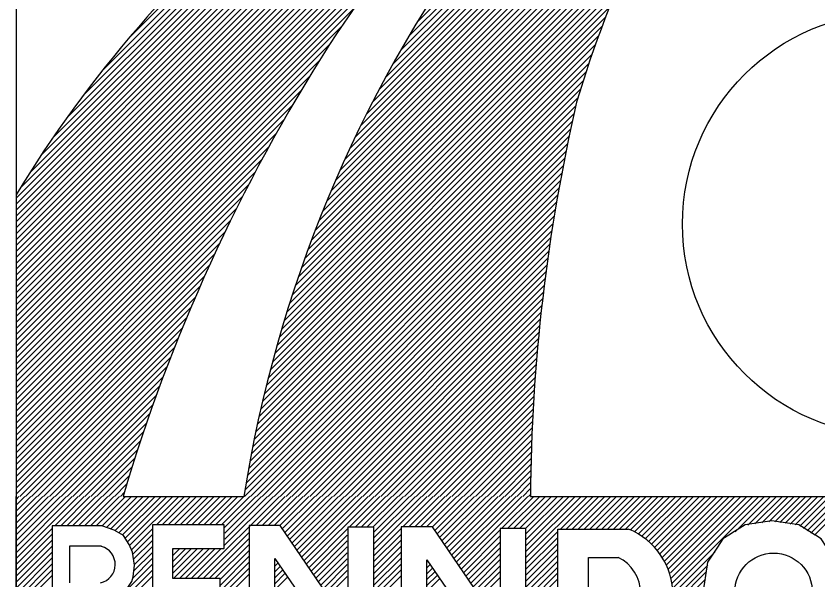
# Model space of a CAD drawing. Extents: x -12 to 6962, y -3756 to 679.
# Drawn here: x 498.28 to 511.76, y -3361.48 to -3352 of the extents above; entities that cross this region are included whole.
import ezdxf

# ---------------------------------------------------------------- set-up
doc = ezdxf.new("R2010")
doc.units = 0
doc.layers.add('Level 1', color=7, linetype='Continuous')

msp = doc.modelspace()

# ---------------------------------------------------------------- linework, layer by layer
at = {"layer": 'Level 1'}
for p, q in [((503.978, -3354.038), (513.647, -3344.369)), ((504.069, -3353.848), (513.465, -3344.452)), ((504.168, -3353.65), (513.279, -3344.539)), ((504.27, -3353.449), (513.086, -3344.632)), ((504.376, -3353.242), (512.889, -3344.73)), ((504.491, -3353.028), (512.687, -3344.832)), ((504.611, -3352.808), (512.477, -3344.943)), ((504.738, -3352.582), (512.259, -3345.061)), ((504.876, -3352.345), (512.033, -3345.187)), ((505.023, -3352.098), (511.798, -3345.323)), ((498.279, -3357.052), (509.786, -3345.545)), ((498.279, -3356.953), (509.614, -3345.618)), ((498.279, -3356.853), (509.442, -3345.691)), ((498.279, -3356.754), (509.264, -3345.769)), ((498.279, -3356.655), (509.086, -3345.847)), ((498.279, -3356.555), (508.903, -3345.931)), ((498.279, -3356.456), (508.719, -3346.016)), ((498.279, -3356.356), (508.53, -3346.105)), ((498.279, -3356.257), (508.339, -3346.197)), ((498.279, -3356.157), (508.143, -3346.293)), ((498.279, -3356.058), (507.944, -3346.393)), ((498.279, -3355.958), (507.741, -3346.497)), ((498.279, -3355.859), (507.532, -3346.607)), ((498.279, -3355.76), (507.319, -3346.719)), ((498.279, -3355.66), (507.1, -3346.84)), ((503.89, -3354.226), (511.303, -3346.813)), ((498.279, -3355.561), (506.875, -3346.965)), ((498.279, -3355.461), (506.644, -3347.096)), ((498.279, -3355.362), (506.404, -3347.237)), ((498.279, -3355.262), (506.156, -3347.385)), ((498.279, -3355.163), (505.9, -3347.543)), ((503.805, -3354.41), (510.683, -3347.533)), ((498.279, -3355.064), (505.633, -3347.71)), ((498.347, -3354.896), (505.352, -3347.891)), ((498.515, -3354.629), (505.056, -3348.088)), ((503.725, -3354.59), (510.321, -3347.994)), ((498.698, -3354.346), (504.741, -3348.304)), ((503.647, -3354.767), (510.089, -3348.326)), ((498.902, -3354.043), (504.404, -3348.542)), ((503.574, -3354.94), (509.907, -3348.607)), ((499.134, -3353.712), (504.035, -3348.811)), ((503.502, -3355.111), (509.742, -3348.871)), ((499.408, -3353.338), (503.621, -3349.125)), ((503.434, -3355.278), (509.592, -3349.12)), ((503.367, -3355.444), (509.454, -3349.358)), ((499.737, -3352.91), (503.148, -3349.498)), ((503.305, -3355.606), (509.325, -3349.586)), ((503.243, -3355.767), (509.204, -3349.807)), ((498.279, -3357.152), (505.527, -3349.904)), ((500.19, -3352.357), (502.571, -3349.976)), ((503.186, -3355.924), (509.093, -3350.017)), ((503.129, -3356.081), (508.988, -3350.222)), ((503.075, -3356.234), (508.888, -3350.422)), ((498.279, -3357.251), (504.915, -3350.615)), ((503.022, -3356.387), (508.794, -3350.615)), ((502.971, -3356.537), (508.705, -3350.803)), ((502.923, -3356.685), (508.619, -3350.988)), ((498.279, -3357.351), (504.523, -3351.107)), ((502.875, -3356.832), (508.54, -3351.167)), ((502.83, -3356.976), (508.463, -3351.343)), ((498.279, -3357.45), (504.222, -3351.508)), ((502.785, -3357.121), (508.39, -3351.515)), ((502.744, -3357.262), (508.321, -3351.684)), ((498.279, -3357.549), (503.966, -3351.863)), ((502.702, -3357.402), (508.254, -3351.851)), ((502.663, -3357.541), (508.19, -3352.014)), ((498.279, -3357.649), (503.744, -3352.185)), ((502.625, -3357.679), (508.129, -3352.175)), ((502.587, -3357.816), (508.071, -3352.332)), ((498.279, -3357.748), (503.547, -3352.48)), ((502.552, -3357.95), (508.014, -3352.488)), ((502.517, -3358.085), (507.961, -3352.641)), ((498.279, -3357.848), (503.378, -3352.749)), ((502.484, -3358.217), (507.909, -3352.793)), ((502.452, -3358.348), (507.86, -3352.941)), ((498.279, -3357.947), (503.216, -3353.01)), ((502.42, -3358.48), (507.812, -3353.088)), ((502.391, -3358.608), (507.766, -3353.233)), ((498.279, -3358.047), (503.065, -3353.261)), ((498.279, -3358.146), (502.922, -3353.503)), ((502.362, -3358.737), (507.722, -3353.377)), ((502.308, -3358.99), (507.657, -3353.641)), ((502.334, -3358.864), (507.685, -3353.513)), ((498.279, -3358.246), (502.785, -3353.74)), ((502.281, -3359.116), (507.629, -3353.769)), ((502.257, -3359.24), (507.601, -3353.896)), ((498.279, -3358.345), (502.656, -3353.969)), ((502.233, -3359.363), (507.575, -3354.022)), ((502.209, -3359.486), (507.549, -3354.147)), ((498.279, -3358.444), (502.532, -3354.192)), ((502.187, -3359.608), (507.523, -3354.272)), ((498.279, -3358.544), (502.412, -3354.411)), ((502.166, -3359.728), (507.498, -3354.396)), ((502.145, -3359.849), (507.475, -3354.519)), ((498.279, -3358.643), (502.3, -3354.623)), ((502.125, -3359.968), (507.451, -3354.643)), ((498.279, -3358.743), (502.19, -3354.832)), ((502.12, -3360.073), (507.428, -3354.765)), ((502.219, -3360.073), (507.406, -3354.886)), ((498.279, -3355.007), (498.279, -3360.073)), ((498.279, -3358.842), (502.086, -3355.036)), ((502.319, -3360.073), (507.385, -3355.007)), ((498.279, -3358.942), (501.985, -3355.236)), ((502.418, -3360.073), (507.363, -3355.128)), ((502.518, -3360.073), (507.343, -3355.247)), ((502.617, -3360.073), (507.324, -3355.366)), ((498.279, -3359.041), (501.887, -3355.433)), ((502.717, -3360.073), (507.304, -3355.485)), ((498.279, -3359.14), (501.794, -3355.626)), ((502.816, -3360.073), (507.286, -3355.603)), ((502.916, -3360.073), (507.268, -3355.72)), ((498.279, -3359.24), (501.703, -3355.816)), ((503.015, -3360.073), (507.25, -3355.837)), ((498.279, -3359.339), (501.616, -3356.002)), ((503.114, -3360.073), (507.233, -3355.954)), ((498.279, -3359.439), (501.531, -3356.187)), ((503.214, -3360.073), (507.217, -3356.069)), ((503.313, -3360.073), (507.201, -3356.185)), ((503.413, -3360.073), (507.185, -3356.3)), ((498.279, -3359.538), (501.45, -3356.368)), ((503.512, -3360.073), (507.171, -3356.414)), ((498.279, -3359.638), (501.37, -3356.547)), ((503.612, -3360.073), (507.157, -3356.528)), ((498.279, -3359.737), (501.294, -3356.723)), ((503.711, -3360.073), (507.143, -3356.641)), ((503.81, -3360.073), (507.129, -3356.754)), ((503.91, -3360.073), (507.116, -3356.866)), ((498.279, -3359.837), (501.219, -3356.897)), ((504.009, -3360.073), (507.104, -3356.978)), ((498.279, -3359.936), (501.147, -3357.069)), ((504.109, -3360.073), (507.092, -3357.09)), ((498.279, -3360.035), (501.077, -3357.238)), ((504.208, -3360.073), (507.08, -3357.201)), ((498.341, -3360.073), (501.008, -3357.406)), ((504.308, -3360.073), (507.069, -3357.311)), ((504.407, -3360.073), (507.059, -3357.421)), ((504.506, -3360.073), (507.048, -3357.531)), ((498.441, -3360.073), (500.943, -3357.571)), ((504.606, -3360.073), (507.038, -3357.64)), ((498.54, -3360.073), (500.878, -3357.735)), ((504.705, -3360.073), (507.03, -3357.749)), ((498.64, -3360.073), (500.816, -3357.896)), ((504.805, -3360.073), (507.021, -3357.857)), ((498.739, -3360.073), (500.755, -3358.057)), ((504.904, -3360.073), (507.012, -3357.965)), ((505.004, -3360.073), (507.004, -3358.073)), ((498.839, -3360.073), (500.696, -3358.215)), ((505.103, -3360.073), (506.996, -3358.179)), ((505.203, -3360.073), (506.989, -3358.286)), ((498.938, -3360.073), (500.639, -3358.372)), ((505.302, -3360.073), (506.982, -3358.393)), ((499.037, -3360.073), (500.582, -3358.528)), ((505.401, -3360.073), (506.976, -3358.499)), ((505.501, -3360.073), (506.97, -3358.604)), ((499.137, -3360.073), (500.529, -3358.681)), ((505.6, -3360.073), (506.964, -3358.709)), ((499.236, -3360.073), (500.475, -3358.834)), ((505.7, -3360.073), (506.958, -3358.814)), ((499.336, -3360.073), (500.424, -3358.985)), ((505.799, -3360.073), (506.954, -3358.918)), ((505.899, -3360.073), (506.949, -3359.022)), ((499.435, -3360.073), (500.374, -3359.134)), ((505.998, -3360.073), (506.945, -3359.126)), ((499.535, -3360.073), (500.324, -3359.283)), ((506.097, -3360.073), (506.941, -3359.23)), ((499.634, -3360.073), (500.277, -3359.429)), ((506.197, -3360.073), (506.938, -3359.332)), ((506.296, -3360.073), (506.935, -3359.434)), ((506.396, -3360.073), (506.932, -3359.537)), ((499.734, -3360.073), (500.231, -3359.575)), ((506.495, -3360.073), (506.929, -3359.639)), ((499.833, -3360.073), (500.185, -3359.72)), ((506.595, -3360.073), (506.927, -3359.74)), ((506.694, -3360.073), (506.926, -3359.841)), ((499.932, -3360.073), (500.142, -3359.863)), ((506.794, -3360.073), (506.924, -3359.942)), ((498.279, -3360.123), (498.329, -3360.073)), ((498.279, -3360.222), (498.429, -3360.073)), ((498.279, -3360.321), (498.528, -3360.073)), ((498.279, -3360.421), (498.627, -3360.073)), ((498.279, -3360.52), (498.727, -3360.073)), ((498.279, -3360.62), (498.826, -3360.073)), ((498.279, -3360.719), (498.926, -3360.073)), ((498.279, -3360.819), (499.025, -3360.073)), ((498.279, -3360.918), (499.125, -3360.073)), ((498.279, -3361.018), (499.224, -3360.073)), ((498.279, -3361.117), (499.324, -3360.073)), ((498.279, -3363.219), (498.279, -3360.073)), ((498.932, -3360.564), (499.423, -3360.073)), ((499.031, -3360.564), (499.522, -3360.073)), ((499.131, -3360.564), (499.622, -3360.073)), ((499.23, -3360.564), (499.721, -3360.073)), ((499.329, -3360.564), (499.821, -3360.073)), ((499.429, -3360.564), (499.92, -3360.073)), ((499.528, -3360.564), (500.02, -3360.073)), ((499.628, -3360.564), (500.119, -3360.073)), ((499.726, -3360.565), (500.218, -3360.073)), ((499.799, -3360.592), (500.318, -3360.073)), ((499.872, -3360.618), (500.417, -3360.073)), ((499.943, -3360.647), (500.517, -3360.073)), ((500.006, -3360.683), (500.616, -3360.073)), ((500.032, -3360.073), (500.099, -3360.006)), ((500.068, -3360.72), (500.716, -3360.073)), ((500.078, -3360.073), (502.108, -3360.073)), ((500.114, -3360.774), (500.815, -3360.073)), ((500.152, -3360.835), (500.915, -3360.073)), ((500.188, -3360.899), (501.014, -3360.073)), ((500.637, -3360.549), (501.113, -3360.073)), ((500.737, -3360.549), (501.213, -3360.073)), ((500.836, -3360.549), (501.312, -3360.073)), ((500.936, -3360.549), (501.412, -3360.073)), ((501.035, -3360.549), (501.511, -3360.073)), ((501.135, -3360.549), (501.611, -3360.073)), ((501.234, -3360.549), (501.71, -3360.073)), ((501.323, -3361.454), (502.704, -3360.073)), ((501.333, -3360.549), (501.809, -3360.073)), ((501.433, -3360.549), (501.909, -3360.073)), ((501.532, -3360.549), (502.008, -3360.073)), ((501.632, -3360.549), (502.108, -3360.073)), ((501.731, -3360.549), (502.207, -3360.073)), ((501.779, -3360.899), (502.605, -3360.073)), ((501.779, -3360.601), (502.307, -3360.073)), ((501.789, -3360.69), (502.406, -3360.073)), ((501.789, -3360.79), (502.506, -3360.073)), ((502.317, -3360.559), (502.804, -3360.073)), ((502.417, -3360.559), (502.903, -3360.073)), ((502.516, -3360.559), (503.003, -3360.073)), ((502.615, -3360.559), (503.102, -3360.073)), ((502.714, -3360.56), (503.202, -3360.073)), ((502.754, -3360.619), (503.301, -3360.073)), ((502.795, -3360.679), (503.4, -3360.073)), ((502.835, -3360.738), (503.5, -3360.073)), ((502.875, -3360.797), (503.599, -3360.073)), ((502.915, -3360.856), (503.699, -3360.073)), ((502.956, -3360.915), (503.798, -3360.073)), ((502.996, -3360.974), (503.898, -3360.073)), ((503.036, -3361.034), (503.997, -3360.073)), ((503.077, -3361.093), (504.097, -3360.073)), ((503.117, -3361.152), (504.196, -3360.073)), ((503.157, -3361.211), (504.295, -3360.073)), ((503.883, -3360.585), (504.395, -3360.073)), ((503.982, -3360.585), (504.494, -3360.073)), ((504.082, -3360.585), (504.594, -3360.073)), ((504.181, -3360.585), (504.693, -3360.073)), ((504.277, -3360.589), (504.793, -3360.073)), ((504.294, -3360.969), (505.19, -3360.073)), ((504.294, -3360.869), (505.091, -3360.073)), ((504.294, -3360.77), (504.991, -3360.073)), ((504.294, -3360.671), (504.892, -3360.073)), ((504.781, -3360.582), (505.29, -3360.073)), ((504.88, -3360.582), (505.389, -3360.073)), ((504.985, -3360.577), (505.489, -3360.073)), ((505.084, -3360.577), (505.588, -3360.073)), ((505.184, -3360.577), (505.688, -3360.073)), ((505.275, -3360.584), (505.787, -3360.073)), ((505.316, -3360.644), (505.886, -3360.073)), ((505.356, -3360.703), (505.986, -3360.073)), ((505.396, -3360.762), (506.085, -3360.073)), ((505.436, -3360.821), (506.185, -3360.073)), ((505.477, -3360.88), (506.284, -3360.073)), ((505.517, -3360.939), (506.384, -3360.073)), ((505.557, -3360.999), (506.483, -3360.073)), ((505.597, -3361.058), (506.582, -3360.073)), ((505.638, -3361.117), (506.682, -3360.073)), ((505.678, -3361.176), (506.781, -3360.073)), ((505.718, -3361.235), (506.881, -3360.073)), ((506.451, -3360.602), (506.98, -3360.073)), ((506.551, -3360.602), (507.08, -3360.073)), ((506.65, -3360.602), (507.179, -3360.073)), ((506.749, -3360.602), (507.278, -3360.073)), ((506.841, -3360.61), (507.378, -3360.073)), ((506.849, -3360.701), (507.477, -3360.073)), ((506.849, -3360.8), (507.577, -3360.073)), ((506.849, -3360.9), (507.676, -3360.073)), ((506.849, -3360.999), (507.776, -3360.073)), ((506.849, -3361.098), (507.875, -3360.073)), ((506.893, -3360.073), (506.923, -3360.043)), ((506.922, -3360.073), (514.439, -3360.073)), ((507.433, -3360.615), (507.975, -3360.073)), ((507.532, -3360.615), (508.074, -3360.073)), ((507.631, -3360.615), (508.173, -3360.073)), ((507.731, -3360.615), (508.273, -3360.073)), ((507.83, -3360.615), (508.372, -3360.073)), ((507.93, -3360.615), (508.472, -3360.073)), ((508.029, -3360.615), (508.571, -3360.073)), ((508.128, -3360.615), (508.671, -3360.073)), ((508.227, -3360.615), (508.77, -3360.073)), ((508.322, -3360.62), (508.869, -3360.073)), ((508.421, -3360.621), (508.969, -3360.073)), ((508.52, -3360.621), (509.068, -3360.073)), ((508.605, -3360.636), (509.168, -3360.073)), ((508.67, -3360.67), (509.267, -3360.073)), ((508.744, -3360.695), (509.367, -3360.073)), ((508.796, -3360.743), (509.466, -3360.073)), ((508.854, -3360.784), (509.566, -3360.073)), ((508.908, -3360.829), (509.665, -3360.073)), ((508.96, -3360.877), (509.764, -3360.073)), ((509.009, -3360.928), (509.864, -3360.073)), ((509.054, -3360.982), (509.963, -3360.073)), ((509.097, -3361.038), (510.063, -3360.073)), ((509.137, -3361.098), (510.162, -3360.073)), ((509.174, -3361.161), (510.262, -3360.073)), ((509.207, -3361.227), (510.361, -3360.073)), ((509.237, -3361.296), (510.46, -3360.073)), ((509.275, -3361.358), (510.56, -3360.073)), ((509.287, -3361.445), (510.659, -3360.073)), ((509.298, -3361.533), (510.759, -3360.073)), ((509.31, -3361.621), (510.858, -3360.073)), ((510.363, -3360.668), (510.958, -3360.073)), ((510.577, -3360.553), (511.057, -3360.073)), ((510.694, -3360.535), (511.157, -3360.073)), ((510.812, -3360.516), (511.256, -3360.073)), ((510.93, -3360.498), (511.355, -3360.073)), ((511.03, -3360.497), (511.455, -3360.073)), ((511.116, -3360.511), (511.554, -3360.073)), ((511.202, -3360.524), (511.654, -3360.073)), ((511.288, -3360.537), (511.753, -3360.073)), ((511.374, -3360.551), (511.853, -3360.073)), ((511.452, -3360.573), (511.952, -3360.073)), ((511.513, -3360.611), (512.051, -3360.073)), ((511.574, -3360.649), (512.151, -3360.073)), ((511.635, -3360.688), (512.25, -3360.073)), ((511.696, -3360.726), (512.35, -3360.073)), ((498.279, -3361.216), (498.886, -3360.61)), ((500.219, -3360.968), (500.571, -3360.615)), ((502.196, -3360.561), (502.196, -3362.835)), ((503.197, -3361.27), (503.855, -3360.612)), ((504.294, -3361.068), (504.751, -3360.612)), ((504.751, -3360.582), (504.751, -3362.856)), ((505.759, -3361.294), (506.412, -3360.641)), ((507.384, -3362.852), (507.384, -3360.621)), ((507.384, -3360.621), (508.57, -3360.621)), ((498.279, -3361.316), (498.881, -3360.714)), ((500.243, -3361.043), (500.571, -3360.715)), ((501.422, -3361.454), (502.196, -3360.681)), ((501.522, -3361.454), (502.196, -3360.78)), ((503.238, -3361.329), (503.846, -3360.721)), ((504.294, -3361.168), (504.751, -3360.711)), ((505.799, -3361.354), (506.412, -3360.741)), ((506.849, -3361.198), (507.38, -3360.668)), ((506.849, -3361.297), (507.38, -3360.767)), ((498.279, -3361.415), (498.881, -3360.814)), ((498.279, -3361.515), (498.881, -3360.913)), ((500.256, -3361.129), (500.571, -3360.814)), ((500.27, -3361.215), (500.571, -3360.914)), ((501.621, -3361.454), (502.196, -3360.88)), ((503.278, -3361.389), (503.846, -3360.821)), ((504.294, -3361.267), (504.751, -3360.81)), ((504.294, -3361.367), (504.751, -3360.91)), ((505.839, -3361.413), (506.413, -3360.839)), ((506.849, -3361.397), (507.38, -3360.867)), ((498.279, -3361.614), (498.882, -3361.012)), ((500.259, -3361.325), (500.571, -3361.013)), ((500.915, -3360.967), (500.932, -3360.95)), ((500.915, -3361.066), (501.031, -3360.95)), ((500.915, -3361.166), (501.131, -3360.95)), ((500.915, -3361.265), (501.23, -3360.95)), ((500.915, -3361.364), (501.33, -3360.95)), ((500.925, -3361.454), (501.429, -3360.95)), ((501.025, -3361.454), (501.528, -3360.95)), ((501.124, -3361.454), (501.628, -3360.95)), ((501.224, -3361.454), (501.727, -3360.95)), ((501.707, -3361.468), (502.196, -3360.979)), ((503.318, -3361.448), (503.846, -3360.92)), ((503.358, -3361.507), (503.846, -3361.019)), ((504.294, -3361.466), (504.751, -3361.009)), ((505.879, -3361.472), (506.411, -3360.94)), ((505.92, -3361.531), (506.411, -3361.04)), ((506.849, -3361.496), (507.38, -3360.966)), ((509.322, -3361.708), (510.022, -3361.008)), ((498.279, -3361.714), (498.882, -3361.111)), ((500.234, -3361.449), (500.571, -3361.112)), ((501.707, -3361.567), (502.196, -3361.079)), ((501.707, -3361.667), (502.196, -3361.178)), ((502.623, -3361.148), (502.637, -3361.134)), ((503.399, -3361.566), (503.846, -3361.119)), ((504.294, -3361.566), (504.751, -3361.109)), ((505.179, -3361.177), (505.199, -3361.158)), ((505.96, -3361.59), (506.41, -3361.14)), ((506.849, -3361.596), (507.38, -3361.065)), ((506.849, -3361.695), (507.38, -3361.165)), ((507.902, -3362.298), (507.902, -3361.099)), ((507.902, -3361.099), (508.397, -3361.099)), ((498.279, -3361.813), (498.882, -3361.21)), ((498.279, -3361.912), (498.883, -3361.309)), ((499.173, -3362.709), (500.571, -3361.311)), ((500.128, -3361.655), (500.571, -3361.212)), ((501.707, -3361.766), (502.196, -3361.278)), ((502.623, -3361.248), (502.678, -3361.193)), ((502.623, -3361.347), (502.718, -3361.252)), ((502.623, -3361.446), (502.759, -3361.311)), ((503.439, -3361.625), (503.846, -3361.218)), ((503.479, -3361.684), (503.846, -3361.318)), ((504.294, -3361.665), (504.751, -3361.208)), ((504.294, -3361.764), (504.751, -3361.308)), ((505.179, -3361.277), (505.239, -3361.217)), ((505.179, -3361.376), (505.279, -3361.276)), ((506, -3361.649), (506.413, -3361.237)), ((506.849, -3361.794), (507.38, -3361.264)), ((509.318, -3361.812), (509.902, -3361.228)), ((498.279, -3362.012), (498.883, -3361.408)), ((499.168, -3362.814), (500.571, -3361.411)), ((501.115, -3362.458), (502.196, -3361.377)), ((502.623, -3361.546), (502.799, -3361.37)), ((502.624, -3361.645), (502.839, -3361.429)), ((503.519, -3361.744), (503.846, -3361.417)), ((504.294, -3361.864), (504.751, -3361.407)), ((505.179, -3361.476), (505.32, -3361.336)), ((505.179, -3361.575), (505.36, -3361.395)), ((505.179, -3361.675), (505.4, -3361.454)), ((506.04, -3361.709), (506.413, -3361.336)), ((506.081, -3361.768), (506.413, -3361.436)), ((506.849, -3361.894), (507.38, -3361.364)), ((509.308, -3361.91), (509.873, -3361.345)), ((506.849, -3361.993), (507.38, -3361.463)), ((509.279, -3362.05), (509.866, -3361.463))]:
    msp.add_line(p, q, dxfattribs=at)
for points in [[(514.439, -3352.24), (514.439, -3344.136), (498.279, -3344.136), (498.279, -3363.219), (514.439, -3363.219), (514.439, -3358.757)], [(511.613, -3360.663), (511.435, -3360.551), (510.982, -3360.48), (510.532, -3360.551), (510.353, -3360.663), (510.257, -3360.723), (510.156, -3360.786), (510.065, -3360.925), (509.901, -3361.176)], [(500.571, -3360.549), (500.571, -3362.848), (501.847, -3362.848), (501.847, -3362.458), (500.904, -3362.458), (500.904, -3361.814), (501.707, -3361.814), (501.707, -3361.454), (500.915, -3361.454), (500.915, -3360.95), (501.779, -3360.95), (501.779, -3360.549), (500.575, -3360.549)], [(502.196, -3362.835), (502.632, -3362.834), (502.63, -3361.115), (503.816, -3362.846), (504.294, -3362.846), (504.294, -3360.589), (503.857, -3360.589), (503.857, -3362.232), (502.72, -3360.561), (502.196, -3360.561)], [(504.751, -3362.856), (505.187, -3362.855), (505.185, -3361.136), (506.372, -3362.866), (506.849, -3362.866), (506.849, -3360.61), (506.413, -3360.61), (506.413, -3362.253), (505.276, -3360.582), (504.751, -3360.582)], [(511.709, -3360.723), (511.613, -3360.663)], [(511.613, -3362.659), (511.709, -3362.599), (511.81, -3362.536), (511.901, -3362.397), (512.065, -3362.145), (512.077, -3362.068), (512.14, -3361.661), (512.077, -3361.257), (512.065, -3361.177), (511.903, -3360.928), (511.81, -3360.786), (511.713, -3360.726)], [(499.714, -3360.911), (499.177, -3360.911), (499.177, -3361.522)], [(509.9, -3361.179), (509.888, -3361.254), (509.826, -3361.661), (509.888, -3362.068), (509.9, -3362.145), (510.065, -3362.397), (510.156, -3362.536), (510.257, -3362.599), (510.353, -3362.659), (510.532, -3362.771), (510.982, -3362.842), (511.435, -3362.771), (511.613, -3362.659)]]:
    msp.add_lwpolyline(points, dxfattribs=at)
msp.add_lwpolyline([(498.886, -3360.564), (498.888, -3362.853), (499.167, -3362.853), (499.175, -3361.866), (499.793, -3361.866), (500.047, -3361.769), (500.226, -3361.503), (500.247, -3361.425), (500.271, -3361.225), (500.238, -3361.011), (500.181, -3360.882), (500.086, -3360.731), (499.931, -3360.64), (499.723, -3360.564)], close=True, dxfattribs=at)
for centre, radius in [((513.03, -3355.498), 3.552), ((511.01, -3361.677), 0.652)]:
    msp.add_circle(centre, radius, dxfattribs=at)
for centre, radius, start, end in [((521.114, -3363.925), 20.966, 109.2886, 146.9233), ((521.114, -3363.925), 20.966, 109.2886, 146.9233), ((526.25, -3358.977), 19.356, 145.8906, 163.4136), ((515.937, -3365.725), 20.656, 129.3572, 148.7437), ((523.89, -3363.513), 22.052, 143.9362, 171.0238), ((523.89, -3363.513), 22.052, 143.9362, 171.0238), ((528.644, -3368.536), 29.793, 147.3968, 163.4975), ((528.644, -3368.536), 29.793, 147.3968, 163.4975), ((537.571, -3360.312), 30.65, 167.0664, 179.5529), ((508.116, -3361.736), 1.204, 292.1496, 67.8504), ((499.631, -3361.216), 0.315, 282.7328, 74.6345), ((508.111, -3361.698), 0.665, 295.505, 64.495)]:
    msp.add_arc(centre, radius, start, end, dxfattribs=at)

doc.saveas('drawing.dxf')
